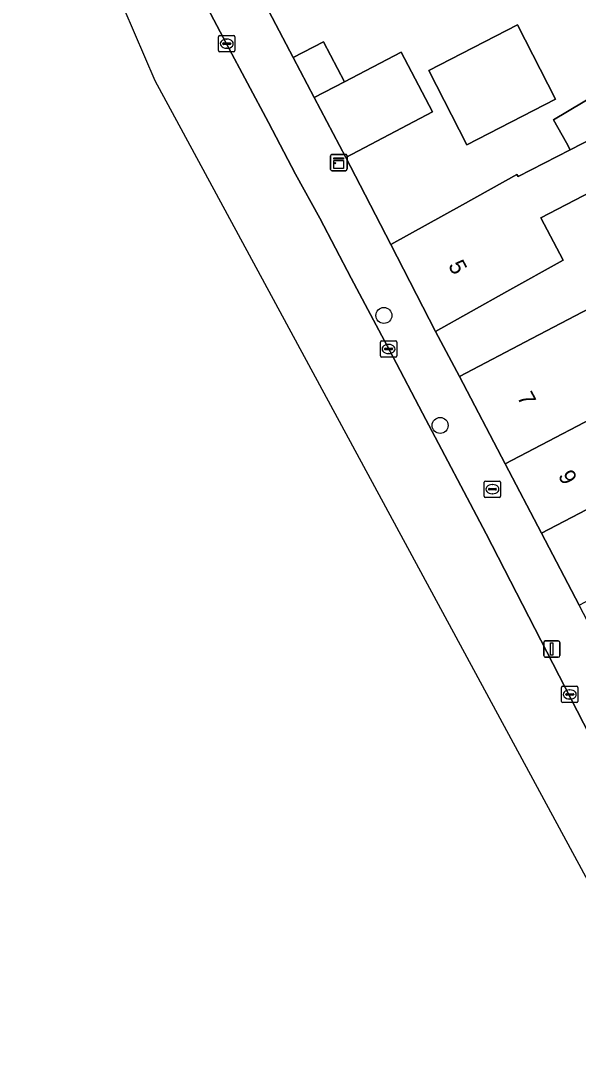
# Model space of a CAD drawing. Extents: x 159817 to 160765, y 380688 to 381638.
# Drawn here: x 159821.7 to 159855.9, y 381334.6 to 381397.3 of the extents above; entities that cross this region are included whole.
import ezdxf

# ---------------------------------------------------------------- set-up
doc = ezdxf.new("R2010")
doc.units = 0
for name, color, linetype in [('IMGEO_Boom', 7, 'Continuous'), ('IMGEO_Brandkraan', 7, 'Continuous'), ('IMGEO_Erf', 7, 'Continuous'), ('IMGEO_Kast', 7, 'Continuous'), ('IMGEO_Kolk', 7, 'Continuous'), ('IMGEO_Lichtmast', 7, 'Continuous'), ('IMGEO_Muur', 7, 'Continuous'), ('IMGEO_Pand', 7, 'Continuous'), ('IMGEO_Pand_nummerreeks', 7, 'Continuous'), ('IMGEO_Rijbaan_lokaal_open', 7, 'Continuous'), ('IMGEO_Voetpad_open', 7, 'Continuous')]:
    doc.layers.add(name, color=color, linetype=linetype)

msp = doc.modelspace()

# ---------------------------------------------------------------- linework, layer by layer
at = {"layer": 'IMGEO_Boom'}
for centre in [(159843.961, 381379.234), (159847.403, 381372.51)]:
    msp.add_circle(centre, 0.489, dxfattribs=at)
at = {"layer": 'IMGEO_Brandkraan'}
for p, q in [((159850.099, 381368.18), (159850.099, 381369.032)), ((159850.174, 381369.106), (159851.026, 381369.106)), ((159850.587, 381368.886), (159850.612, 381368.886)), ((159851.1, 381369.032), (159851.1, 381368.18)), ((159850.358, 381368.6), (159850.358, 381368.612)), ((159850.796, 381368.563), (159850.398, 381368.563)), ((159850.401, 381368.649), (159850.799, 381368.649)), ((159850.61, 381368.326), (159850.585, 381368.326)), ((159850.842, 381368.612), (159850.842, 381368.6)), ((159851.026, 381368.106), (159850.174, 381368.106))]:
    msp.add_line(p, q, dxfattribs=at)
for points in [[(159850.099, 381368.18), (159850.099, 381369.032)], [(159850.174, 381369.106), (159851.026, 381369.106)], [(159851.1, 381369.032), (159851.1, 381368.18)], [(159851.026, 381368.106), (159850.174, 381368.106)]]:
    msp.add_lwpolyline(points, dxfattribs=at)
for centre, radius, start, end in [((159850.176, 381369.03), 0.0765, 91.55205, 178.44795), ((159850.176, 381369.03), 0.0765, 91.55205, 178.44795), ((159851.024, 381369.03), 0.0765, 1.55205, 88.44795), ((159851.024, 381369.03), 0.0765, 1.55205, 88.44795), ((159850.398, 381368.609), 0.0403, 85.87752, 175.75265), ((159850.395, 381368.599), 0.0366, 178.93798, 274.71019), ((159850.799, 381368.606), 0.043, 264.86636, 352.45326), ((159850.803, 381368.611), 0.0386, 1.73085, 96.63898), ((159850.176, 381368.182), 0.0765, 181.55205, 268.44795), ((159850.176, 381368.182), 0.0765, 181.55205, 268.44795), ((159851.024, 381368.182), 0.0765, 271.55205, 358.44795), ((159851.024, 381368.182), 0.0765, 271.55205, 358.44795)]:
    msp.add_arc(centre, radius, start, end, dxfattribs=at)
for centre, major_axis, ratio, start_param, end_param in [((159850.586, 381368.606), (-0.387, 0.002), 0.722429, 4.712389, 7.853982), ((159850.611, 381368.606), (-0.39, 0.002), 0.717154, 1.570796, 4.712389)]:
    msp.add_ellipse(centre, major_axis=major_axis, ratio=ratio, start_param=start_param, end_param=end_param, dxfattribs=at)
at = {"layer": 'IMGEO_Erf'}
for points in [[(159830.299, 381410.506), (159838.42, 381395.012), (159840.273, 381395.984), (159841.557, 381393.534), (159845.018, 381395.351), (159846.942, 381391.685), (159841.628, 381388.895), (159842.504, 381387.209), (159844.393, 381383.57), (159848.76, 381386.006), (159852.1, 381387.868), (159852.168, 381387.736), (159855.352, 381389.372), (159855.136, 381389.8), (159854.34, 381391.209), (159861.488, 381395.459)], [(159856.666, 381386.813), (159853.559, 381385.217), (159854.935, 381382.615), (159851.49, 381380.692), (159847.123, 381378.255), (159848.584, 381375.499), (159853.015, 381377.817), (159856.562, 381379.673)]]:
    msp.add_lwpolyline(points, dxfattribs=at)
msp.add_lwpolyline([(159854.463, 381392.469), (159849.04, 381389.677), (159846.702, 381394.217), (159852.125, 381397.009)], close=True, dxfattribs=at)
at = {"layer": 'IMGEO_Kast'}
for p, q in [((159840.705, 381388.168), (159840.705, 381389.009)), ((159840.705, 381389.009), (159840.705, 381388.168)), ((159840.78, 381389.093), (159841.621, 381389.093)), ((159841.621, 381389.093), (159840.78, 381389.093)), ((159841.705, 381389.018), (159841.705, 381388.177)), ((159841.705, 381388.177), (159841.705, 381389.018)), ((159841.63, 381388.093), (159840.789, 381388.093)), ((159840.789, 381388.093), (159841.63, 381388.093))]:
    msp.add_line(p, q, dxfattribs=at)
for points in [[(159840.9, 381388.883), (159841.5, 381388.883), (159841.5, 381388.798), (159840.9, 381388.798), (159840.9, 381388.883)], [(159840.9, 381388.708), (159841.5, 381388.708), (159841.5, 381388.219), (159840.9, 381388.219), (159840.9, 381388.708)]]:
    msp.add_lwpolyline(points, dxfattribs=at)
msp.add_circle((159840.984, 381388.557), 0.0377, dxfattribs=at)
for centre, start, end in [((159840.783, 381389.015), 92.4484, 184.28452), ((159840.783, 381389.015), 92.4484, 184.28452), ((159841.627, 381389.015), 2.4484, 94.28452), ((159841.627, 381389.015), 2.4484, 94.28452), ((159840.783, 381388.171), 182.4484, 274.28452), ((159840.783, 381388.171), 182.4484, 274.28452), ((159841.627, 381388.171), 272.4484, 4.28452), ((159841.627, 381388.171), 272.4484, 4.28452)]:
    msp.add_arc(centre, 0.0779, start, end, dxfattribs=at)
at = {"layer": 'IMGEO_Kolk'}
for p, q in [((159833.848, 381395.436), (159833.848, 381396.288)), ((159833.923, 381396.362), (159834.775, 381396.362)), ((159834.107, 381395.856), (159834.107, 381395.868)), ((159834.545, 381395.819), (159834.147, 381395.819)), ((159834.15, 381395.905), (159834.548, 381395.905)), ((159834.336, 381396.142), (159834.361, 381396.142)), ((159834.591, 381395.868), (159834.591, 381395.856)), ((159834.849, 381396.288), (159834.849, 381395.436)), ((159834.775, 381395.362), (159833.923, 381395.362)), ((159834.359, 381395.582), (159834.334, 381395.582)), ((159843.749, 381376.757), (159843.749, 381377.609)), ((159843.824, 381377.683), (159844.676, 381377.683)), ((159844.75, 381377.609), (159844.75, 381376.757)), ((159844.008, 381377.177), (159844.008, 381377.189)), ((159844.446, 381377.14), (159844.048, 381377.14)), ((159844.051, 381377.226), (159844.449, 381377.226)), ((159844.237, 381377.463), (159844.262, 381377.463)), ((159844.492, 381377.189), (159844.492, 381377.177)), ((159844.676, 381376.683), (159843.824, 381376.683)), ((159844.26, 381376.903), (159844.235, 381376.903)), ((159854.829, 381355.625), (159854.829, 381356.477)), ((159854.904, 381356.551), (159855.756, 381356.551)), ((159855.317, 381356.331), (159855.342, 381356.331)), ((159855.83, 381356.477), (159855.83, 381355.625)), ((159855.088, 381356.045), (159855.088, 381356.057)), ((159855.526, 381356.008), (159855.128, 381356.008)), ((159855.131, 381356.094), (159855.529, 381356.094)), ((159855.34, 381355.771), (159855.315, 381355.771)), ((159855.572, 381356.057), (159855.572, 381356.045)), ((159855.756, 381355.551), (159854.904, 381355.551))]:
    msp.add_line(p, q, dxfattribs=at)
for points in [[(159833.848, 381395.436), (159833.848, 381396.288)], [(159833.923, 381396.362), (159834.775, 381396.362)], [(159834.849, 381396.288), (159834.849, 381395.436)], [(159834.775, 381395.362), (159833.923, 381395.362)], [(159843.749, 381376.757), (159843.749, 381377.609)], [(159843.824, 381377.683), (159844.676, 381377.683)], [(159844.75, 381377.609), (159844.75, 381376.757)], [(159844.676, 381376.683), (159843.824, 381376.683)], [(159854.829, 381355.625), (159854.829, 381356.477)], [(159854.904, 381356.551), (159855.756, 381356.551)], [(159855.83, 381356.477), (159855.83, 381355.625)], [(159855.756, 381355.551), (159854.904, 381355.551)]]:
    msp.add_lwpolyline(points, dxfattribs=at)
for centre, radius, start, end in [((159833.925, 381396.286), 0.0765, 91.55205, 178.44795), ((159833.925, 381396.286), 0.0765, 91.55205, 178.44795), ((159834.147, 381395.865), 0.0403, 85.87752, 175.75265), ((159834.144, 381395.855), 0.0366, 178.93798, 274.71019), ((159834.548, 381395.862), 0.043, 264.86636, 352.45326), ((159834.552, 381395.867), 0.0386, 1.73085, 96.63898), ((159834.773, 381396.286), 0.0765, 1.55205, 88.44795), ((159834.773, 381396.286), 0.0765, 1.55205, 88.44795), ((159833.925, 381395.438), 0.0765, 181.55205, 268.44795), ((159833.925, 381395.438), 0.0765, 181.55205, 268.44795), ((159834.773, 381395.438), 0.0765, 271.55205, 358.44795), ((159834.773, 381395.438), 0.0765, 271.55205, 358.44795), ((159843.826, 381377.607), 0.0765, 91.55205, 178.44795), ((159843.826, 381377.607), 0.0765, 91.55205, 178.44795), ((159844.674, 381377.607), 0.0765, 1.55205, 88.44795), ((159844.674, 381377.607), 0.0765, 1.55205, 88.44795), ((159844.048, 381377.186), 0.0403, 85.87752, 175.75265), ((159844.045, 381377.176), 0.0366, 178.93798, 274.71019), ((159844.449, 381377.183), 0.043, 264.86636, 352.45326), ((159844.453, 381377.188), 0.0386, 1.73085, 96.63898), ((159843.826, 381376.759), 0.0765, 181.55205, 268.44795), ((159843.826, 381376.759), 0.0765, 181.55205, 268.44795), ((159844.674, 381376.759), 0.0765, 271.55205, 358.44795), ((159844.674, 381376.759), 0.0765, 271.55205, 358.44795), ((159854.906, 381356.475), 0.0765, 91.55205, 178.44795), ((159854.906, 381356.475), 0.0765, 91.55205, 178.44795), ((159855.754, 381356.475), 0.0765, 1.55205, 88.44795), ((159855.754, 381356.475), 0.0765, 1.55205, 88.44795), ((159855.128, 381356.054), 0.0403, 85.87752, 175.75265), ((159855.125, 381356.044), 0.0366, 178.93798, 274.71019), ((159855.529, 381356.051), 0.043, 264.86636, 352.45326), ((159855.533, 381356.056), 0.0386, 1.73085, 96.63898), ((159854.906, 381355.627), 0.0765, 181.55205, 268.44795), ((159854.906, 381355.627), 0.0765, 181.55205, 268.44795), ((159855.754, 381355.627), 0.0765, 271.55205, 358.44795), ((159855.754, 381355.627), 0.0765, 271.55205, 358.44795)]:
    msp.add_arc(centre, radius, start, end, dxfattribs=at)
for centre, major_axis, ratio, start_param, end_param in [((159834.335, 381395.862), (-0.387, 0.002), 0.722429, 4.712389, 7.853982), ((159834.36, 381395.862), (-0.39, 0.002), 0.717154, 1.570796, 4.712389), ((159844.236, 381377.183), (-0.387, 0.002), 0.722429, 4.712389, 7.853982), ((159844.261, 381377.183), (-0.39, 0.002), 0.717154, 1.570796, 4.712389), ((159855.316, 381356.051), (-0.387, 0.002), 0.722429, 4.712389, 7.853982), ((159855.341, 381356.051), (-0.39, 0.002), 0.717154, 1.570796, 4.712389)]:
    msp.add_ellipse(centre, major_axis=major_axis, ratio=ratio, start_param=start_param, end_param=end_param, dxfattribs=at)
at = {"layer": 'IMGEO_Lichtmast'}
for p, q in [((159853.734, 381358.427), (159853.734, 381359.227)), ((159853.734, 381359.227), (159853.734, 381358.427)), ((159853.834, 381359.327), (159854.624, 381359.327)), ((159854.624, 381359.327), (159853.834, 381359.327)), ((159854.724, 381359.227), (159854.724, 381358.427)), ((159854.724, 381358.427), (159854.724, 381359.227)), ((159854.624, 381358.327), (159853.834, 381358.327)), ((159853.834, 381358.327), (159854.624, 381358.327))]:
    msp.add_line(p, q, dxfattribs=at)
msp.add_lwpolyline([(159854.154, 381359.202), (159854.304, 381359.202), (159854.304, 381358.452), (159854.154, 381358.452), (159854.154, 381359.202)], dxfattribs=at)
for centre, start, end in [((159853.834, 381359.227), 90, 180), ((159853.834, 381359.227), 90, 180), ((159854.624, 381359.227), 0, 90), ((159854.624, 381359.227), 360, 90), ((159853.834, 381358.427), 180, 270), ((159853.834, 381358.427), 180, 270), ((159854.624, 381358.427), 270, 0), ((159854.624, 381358.427), 270, 0)]:
    msp.add_arc(centre, 0.1, start, end, dxfattribs=at)
at = {"layer": 'IMGEO_Muur'}
for points in [[(159830.299, 381410.506), (159839.705, 381392.562)], [(159842.504, 381387.209), (159844.393, 381383.57)]]:
    msp.add_lwpolyline(points, dxfattribs=at)
at = {"layer": 'IMGEO_Pand'}
for points in [[(159846.702, 381394.217), (159849.04, 381389.677), (159854.463, 381392.469), (159852.125, 381397.009)], [(159838.42, 381395.012), (159839.705, 381392.562), (159841.557, 381393.534), (159840.273, 381395.984)], [(159845.018, 381395.351), (159841.557, 381393.534), (159839.705, 381392.562), (159841.628, 381388.895), (159846.942, 381391.685)], [(159862.773, 381393.185), (159862.695, 381393.323), (159862.374, 381393.891), (159861.488, 381395.459), (159854.34, 381391.209), (159855.136, 381389.8), (159855.352, 381389.372), (159858.955, 381391.223), (159860.776, 381392.158)], [(159852.168, 381387.736), (159852.1, 381387.868), (159848.76, 381386.006), (159844.393, 381383.57), (159847.123, 381378.255), (159851.49, 381380.692), (159854.935, 381382.615), (159853.559, 381385.217), (159856.666, 381386.813), (159860.269, 381388.664), (159858.955, 381391.223), (159855.352, 381389.372)], [(159868.753, 381379.348), (159867.474, 381381.793), (159859.432, 381377.585), (159859.009, 381378.393), (159858.159, 381380.017), (159856.764, 381379.287), (159856.562, 381379.673), (159853.015, 381377.817), (159848.584, 381375.499), (159851.379, 381370.158), (159858.869, 381374.071), (159860.573, 381375.014), (159862.38, 381376.013)], [(159862.815, 381370.728), (159862.295, 381371.722), (159860.573, 381375.014), (159858.869, 381374.071), (159851.379, 381370.158), (159853.6, 381365.913)], [(159865.596, 381366.66), (159863.945, 381369.814), (159863.327, 381370.995), (159862.815, 381370.728), (159853.6, 381365.913), (159855.897, 381361.522), (159859.388, 381363.349), (159859.302, 381363.518), (159863.348, 381365.635), (159863.41, 381365.516)]]:
    msp.add_lwpolyline(points, close=True, dxfattribs=at)
at = {"layer": 'IMGEO_Rijbaan_lokaal_open'}
msp.add_lwpolyline([(159864.153, 381338.89), (159864.033, 381339.093), (159861.736, 381343.466), (159850.225, 381365.883), (159846.313, 381373.251), (159844.505, 381376.716), (159841.951, 381381.527), (159840.044, 381385.182), (159838.551, 381387.886), (159836.907, 381391.037), (159834.344, 381395.861), (159825.713, 381412.239), (159824.671, 381414.27), (159821.736, 381412.719), (159821.736, 381412.719), (159829.951, 381393.604), (159831.684, 381390.4), (159858.717, 381340.421), (159861.827, 381334.573)], dxfattribs=at)
at = {"layer": 'IMGEO_Voetpad_open'}
for points in [[(159847.123, 381378.255), (159844.393, 381383.57), (159842.504, 381387.209), (159841.628, 381388.895), (159839.705, 381392.562), (159838.42, 381395.012), (159830.299, 381410.506), (159827.398, 381415.711), (159826.256, 381417.759), (159823.606, 381420.048)], [(159824.061, 381415.403), (159824.671, 381414.27), (159825.713, 381412.239), (159834.344, 381395.861), (159836.907, 381391.037), (159838.551, 381387.886), (159840.044, 381385.182), (159841.951, 381381.527), (159844.505, 381376.716), (159846.313, 381373.251), (159850.225, 381365.883), (159861.736, 381343.466), (159864.033, 381339.093), (159864.153, 381338.89)], [(159867.344, 381339.495), (159855.897, 381361.522), (159853.6, 381365.913), (159851.379, 381370.158), (159848.584, 381375.499), (159847.123, 381378.255)]]:
    msp.add_lwpolyline(points, dxfattribs=at)

# ---------------------------------------------------------------- texts
at = {"layer": 'IMGEO_Pand_nummerreeks'}
for s, rotation, p in [('5', 297.18687, (159847.874, 381382.308)), ('7', 297.62208, (159852.086, 381374.242)), ('9', 297.62208, (159854.594, 381369.449))]:
    msp.add_text(s, height=1, rotation=rotation, dxfattribs=at).set_placement(p)

doc.saveas('drawing.dxf')
